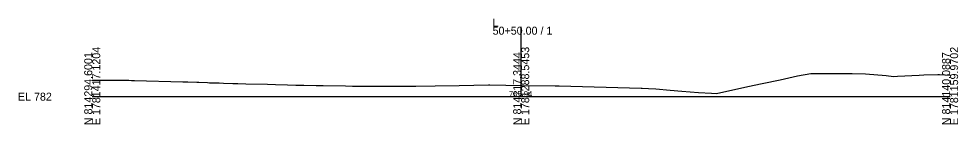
# Model space of a CAD drawing. Extents: x -26 to 7903, y -10 to 9573.
# Drawn here: x 1974.3 to 2302.8, y 1490.3 to 1527.4 of the extents above; entities that cross this region are included whole.
import ezdxf

# ---------------------------------------------------------------- set-up
doc = ezdxf.new("R2010")
doc.units = 0
for name, color, linetype in [('Exist Cross Section Cell', 7, 'Continuous'), ('Exist XS Center Line Elevation Label', 7, 'Continuous'), ('Exist XS Ground Line', 7, 'Continuous')]:
    doc.layers.add(name, color=color, linetype=linetype)

msp = doc.modelspace()

# ---------------------------------------------------------------- linework, layer by layer
at = {"layer": 'Exist Cross Section Cell'}
for p, q in [((2150, 1500), (2150, 1524.55)), ((2000, 1500), (2150, 1500)), ((2150, 1500), (2300, 1500))]:
    msp.add_line(p, q, dxfattribs=at)
at = {"layer": 'Exist XS Ground Line'}
for p, q in [((2246.66, 1507.28), (2251.33, 1508.12)), ((2251.33, 1508.12), (2257.07, 1508.13)), ((2257.07, 1508.13), (2261.67, 1508.18)), ((2261.67, 1508.18), (2265.76, 1508.15)), ((2265.76, 1508.15), (2270.47, 1507.98)), ((2270.47, 1507.98), (2277.68, 1507.47)), ((2000, 1505.74), (2003.98, 1505.77)), ((2003.98, 1505.77), (2009.43, 1505.81)), ((2009.43, 1505.81), (2011.88, 1505.75)), ((2011.88, 1505.75), (2012.75, 1505.73)), ((2012.75, 1505.73), (2013.73, 1505.7)), ((2013.73, 1505.7), (2014.74, 1505.67)), ((2014.74, 1505.67), (2031.63, 1505.23)), ((2031.63, 1505.23), (2033.46, 1505.17)), ((2033.46, 1505.17), (2036.63, 1505.05)), ((2036.63, 1505.05), (2037.24, 1505.03)), ((2037.24, 1505.03), (2040.32, 1504.92)), ((2040.32, 1504.92), (2040.97, 1504.9)), ((2040.97, 1504.9), (2044.41, 1504.8)), ((2044.41, 1504.8), (2045.92, 1504.76)), ((2045.92, 1504.76), (2049.22, 1504.66)), ((2234.25, 1504.58), (2240.56, 1505.92)), ((2240.56, 1505.92), (2246.66, 1507.28)), ((2277.68, 1507.47), (2280.2, 1507.07)), ((2280.2, 1507.07), (2281.59, 1507.21)), ((2281.59, 1507.21), (2289.24, 1507.5)), ((2289.24, 1507.5), (2290.82, 1507.64)), ((2290.82, 1507.64), (2295.67, 1507.78)), ((2295.67, 1507.78), (2296.34, 1507.79)), ((2296.34, 1507.79), (2300, 1507.59)), ((2049.22, 1504.66), (2050.87, 1504.62)), ((2050.87, 1504.62), (2053.76, 1504.54)), ((2053.76, 1504.54), (2061.27, 1504.34)), ((2061.27, 1504.34), (2064.11, 1504.26)), ((2064.11, 1504.26), (2068.3, 1504.16)), ((2068.3, 1504.16), (2071.24, 1504.09)), ((2071.24, 1504.09), (2074.03, 1504.02)), ((2074.03, 1504.02), (2078.36, 1503.91)), ((2078.36, 1503.91), (2080.74, 1503.86)), ((2080.74, 1503.86), (2088.59, 1503.76)), ((2088.59, 1503.76), (2091.01, 1503.71)), ((2091.01, 1503.71), (2091.46, 1503.69)), ((2091.46, 1503.69), (2091.89, 1503.67)), ((2091.89, 1503.67), (2092.54, 1503.67)), ((2092.54, 1503.67), (2093.14, 1503.67)), ((2093.14, 1503.67), (2093.49, 1503.67)), ((2093.49, 1503.67), (2102.25, 1503.64)), ((2102.25, 1503.64), (2102.66, 1503.65)), ((2102.66, 1503.65), (2104.36, 1503.65)), ((2104.36, 1503.65), (2105.79, 1503.64)), ((2105.79, 1503.64), (2112.42, 1503.67)), ((2112.42, 1503.67), (2113.11, 1503.66)), ((2113.11, 1503.66), (2119.92, 1503.82)), ((2119.92, 1503.82), (2128.3, 1503.92)), ((2128.3, 1503.92), (2138.56, 1504.15)), ((2138.56, 1504.15), (2139.06, 1504.14)), ((2139.06, 1504.14), (2150.19, 1503.94)), ((2150.19, 1503.94), (2161.88, 1503.81)), ((2161.88, 1503.81), (2162.44, 1503.8)), ((2162.44, 1503.8), (2163.27, 1503.78)), ((2163.27, 1503.78), (2191.99, 1503.03)), ((2191.99, 1503.03), (2192.32, 1503.03)), ((2192.32, 1503.03), (2194.5, 1502.86)), ((2194.5, 1502.86), (2197.1, 1502.69)), ((2197.1, 1502.69), (2202.08, 1502.3)), ((2202.08, 1502.3), (2206.19, 1501.95)), ((2206.19, 1501.95), (2211.99, 1501.41)), ((2211.99, 1501.41), (2216.59, 1501.26)), ((2218.36, 1501.15), (2229.29, 1503.54)), ((2229.29, 1503.54), (2234.25, 1504.58)), ((2216.59, 1501.26), (2218.36, 1501.15))]:
    msp.add_line(p, q, dxfattribs=at)

# ---------------------------------------------------------------- texts
at = {"layer": 'Exist Cross Section Cell'}
for s, p in [('50+50.00 / 1', (2140, 1521.75)), ('L', (2140, 1524.55)), ('EL 782', (1974, 1498.6))]:
    msp.add_text(s, height=2.8, dxfattribs=at).set_placement(p)
for s, p in [('N 814294.6001', (2000, 1490)), ('E 1781417.1204', (2002.8, 1490)), ('N 814217.3444', (2150, 1490)), ('E 1781288.5453', (2152.8, 1490)), ('N 814140.0887', (2300, 1490)), ('E 1781159.9702', (2302.8, 1490))]:
    msp.add_text(s, height=2.8, rotation=90, dxfattribs=at).set_placement(p)
at = {"layer": 'Exist XS Center Line Elevation Label'}
msp.add_text('785.94', height=2, dxfattribs=at).set_placement((2145.72, 1499.94))

doc.saveas('drawing.dxf')
